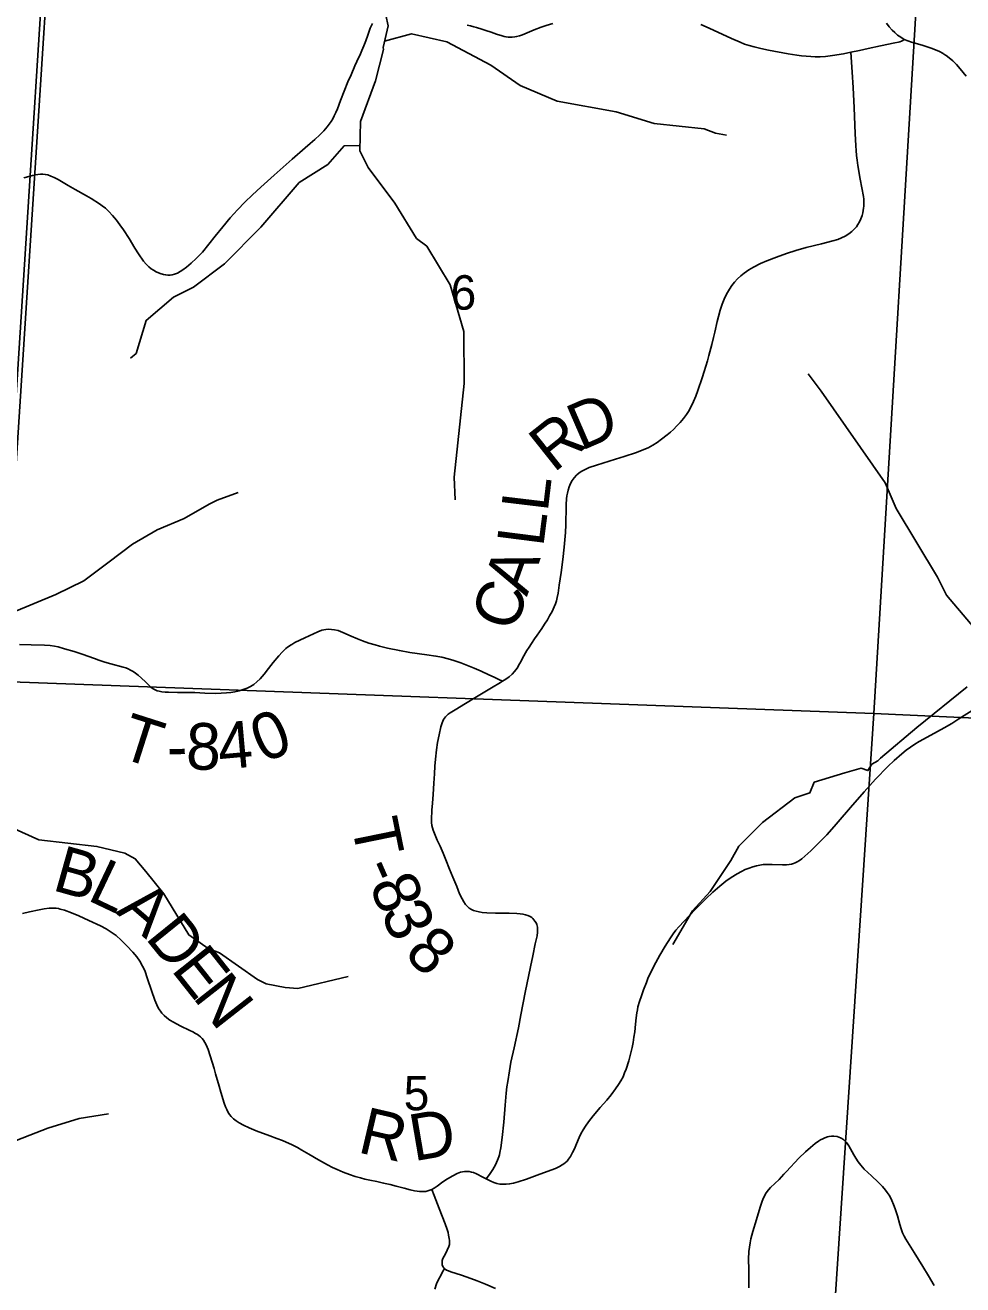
# Model space of a CAD drawing. Extents: x 396.2 to 468.4, y 232.6 to 279.1.
# Drawn here: x 420.393 to 421.533, y 268.52 to 270.053 of the extents above; entities that cross this region are included whole.
import ezdxf

# ---------------------------------------------------------------- set-up
doc = ezdxf.new("R2010")
doc.units = 0
for name, color, linetype in [('Default', 7, 'Continuous'), ('GM_X_County_Road', 7, 'Continuous'), ('GM_X_County_Road_Text', 7, 'Continuous'), ('GM_X_Minor_River', 7, 'Continuous'), ('GM_X_Section', 7, 'Continuous'), ('GM_X_Section_Text', 7, 'Continuous'), ('GM_X_Township', 7, 'Continuous'), ('GM_X_Township_Road', 7, 'Continuous'), ('GM_X_Township_Road_Text', 7, 'Continuous')]:
    doc.layers.add(name, color=color, linetype=linetype)

msp = doc.modelspace()

# ---------------------------------------------------------------- linework, layer by layer
at = {"layer": 'Default'}
msp.add_lwpolyline([(420.3622, 269.2965), (420.3987, 269.8696), (420.4241, 270.2645), (419.658, 270.3039)], dxfattribs=at)
at = {"layer": 'GM_X_County_Road'}
for points in [[(421.5105, 270.0175), (421.5096, 270.0181), (421.5053, 270.0205), (421.5003, 270.0228), (421.495, 270.0248), (421.4842, 270.0282), (421.4712, 270.0319), (421.4664, 270.0336), (421.4621, 270.0354), (421.4579, 270.0379), (421.4541, 270.0406), (421.4506, 270.0436), (421.4475, 270.0466), (421.4438, 270.0507), (421.4408, 270.0549)], [(421.5374, 269.9906), (421.5301, 269.9996), (421.5257, 270.0046), (421.5212, 270.0092), (421.5168, 270.0129), (421.5133, 270.0156), (421.5105, 270.0175)], [(420.3896, 268.9719), (420.3981, 268.9738), (420.41, 268.9764), (420.4161, 268.9775), (420.4222, 268.9782), (420.4263, 268.9784), (420.4306, 268.9782), (420.4332, 268.9779), (420.4354, 268.9773), (420.4408, 268.9759), (420.4491, 268.9728), (420.4581, 268.969), (420.4702, 268.9634), (420.4843, 268.9569), (420.4914, 268.9531), (420.4976, 268.9493), (420.5035, 268.9449), (420.5095, 268.9395), (420.5166, 268.9327), (420.5239, 268.925), (420.5285, 268.9193), (420.5324, 268.9138), (420.5357, 268.9079), (420.5382, 268.9023), (420.5417, 268.8922), (420.5463, 268.8783), (420.5506, 268.8665), (420.5529, 268.8607), (420.5552, 268.8562), (420.5573, 268.853), (420.5592, 268.8505), (420.5619, 268.8477), (420.5652, 268.8448), (420.5688, 268.8422), (420.5731, 268.8396), (420.5814, 268.8353), (420.5932, 268.8296), (420.5967, 268.8279), (420.6001, 268.826), (420.6023, 268.8247), (420.6042, 268.8233), (420.606, 268.8216), (420.608, 268.8196), (420.6096, 268.8177), (420.6114, 268.8151), (420.613, 268.812), (420.6142, 268.8093), (420.6154, 268.8062), (420.6226, 268.7831), (420.6245, 268.7766), (420.6289, 268.7617), (420.631, 268.7546), (420.6349, 268.7409), (420.6365, 268.7365), (420.638, 268.7332), (420.6398, 268.7296), (420.6415, 268.7272), (420.6436, 268.7247), (420.6463, 268.722), (420.6493, 268.7196), (420.653, 268.7172), (420.6585, 268.7142), (420.6653, 268.711), (420.674, 268.7075), (420.6904, 268.7015), (420.699, 268.6983), (420.7058, 268.6957), (420.7102, 268.6938), (420.7169, 268.6908), (420.724, 268.6871), (420.7293, 268.684), (420.7379, 268.679), (420.7497, 268.6721), (420.7606, 268.6661), (420.7667, 268.663), (420.7724, 268.6604), (420.7798, 268.6573), (420.7873, 268.6544), (420.7943, 268.652), (420.8009, 268.6501), (420.8062, 268.6488), (420.8123, 268.6474), (420.8207, 268.6457), (420.8289, 268.6439), (420.8368, 268.6421), (420.8442, 268.6402), (420.8537, 268.6376), (420.8613, 268.6357), (420.8665, 268.6344), (420.8695, 268.6339), (420.8725, 268.6336), (420.8748, 268.6335), (420.877, 268.6335), (420.8801, 268.6338), (420.8826, 268.6344), (420.8851, 268.6352), (420.8875, 268.6362), (420.8904, 268.6378), (420.894, 268.64), (420.901, 268.6452), (420.9066, 268.649), (420.9129, 268.6527), (420.9184, 268.6554), (420.9224, 268.657), (420.9247, 268.6575), (420.9274, 268.6579), (420.9303, 268.658), (420.933, 268.6578), (420.9356, 268.6573), (420.9383, 268.6566), (420.9418, 268.6552), (420.9494, 268.6512), (420.9537, 268.649), (420.9593, 268.646), (420.9628, 268.6445), (420.9665, 268.6434), (420.9702, 268.6427), (420.9739, 268.6424), (420.9778, 268.6425), (420.9822, 268.6429), (420.9868, 268.6438), (420.9926, 268.6454), (421.0026, 268.6488), (421.0157, 268.6536), (421.0278, 268.658), (421.0379, 268.6618), (421.0427, 268.6639), (421.0462, 268.6659), (421.0482, 268.6673), (421.05, 268.6687), (421.052, 268.6707), (421.0538, 268.6728), (421.0563, 268.6763), (421.0588, 268.681), (421.0611, 268.6857), (421.0636, 268.6915), (421.0669, 268.6994), (421.0689, 268.7036), (421.0716, 268.7086), (421.0743, 268.713), (421.0782, 268.7185), (421.0836, 268.7255), (421.0923, 268.7358), (421.1003, 268.7449), (421.1057, 268.7514), (421.1111, 268.7587), (421.1145, 268.7636), (421.1175, 268.7683), (421.1201, 268.7733), (421.122, 268.7779), (421.1238, 268.7824), (421.127, 268.7926), (421.1301, 268.8041), (421.1313, 268.8089), (421.1325, 268.8149), (421.1334, 268.8212), (421.1343, 268.8279), (421.1353, 268.8374), (421.1361, 268.8451), (421.1368, 268.8508), (421.1376, 268.8547), (421.1383, 268.8581), (421.1403, 268.8647), (421.1427, 268.8717), (421.1452, 268.8791), (421.1485, 268.8878), (421.1509, 268.8939), (421.1543, 268.9007), (421.1578, 268.9077), (421.1649, 268.9211), (421.1715, 268.9323), (421.1778, 268.9424), (421.181, 268.9471), (421.1843, 268.9514), (421.1879, 268.9557), (421.1945, 268.9627), (421.208, 268.9768), (421.2207, 268.9896), (421.2293, 268.9977), (421.2377, 269.005), (421.2453, 269.0112), (421.2517, 269.0158), (421.259, 269.0203), (421.2641, 269.023), (421.2689, 269.0252), (421.2735, 269.027), (421.278, 269.0286), (421.2823, 269.0299), (421.2867, 269.0308), (421.2908, 269.0313), (421.2951, 269.0315), (421.3017, 269.0316), (421.3141, 269.0312), (421.3189, 269.0312), (421.3221, 269.0315), (421.3252, 269.032), (421.3274, 269.0327), (421.3296, 269.0336), (421.3319, 269.0348), (421.3347, 269.0364), (421.3376, 269.0384), (421.3414, 269.0416), (421.3484, 269.0482), (421.3572, 269.0567), (421.3679, 269.0677), (421.3769, 269.0778), (421.3818, 269.0834), (421.3968, 269.1008), (421.4135, 269.12), (421.4272, 269.1353), (421.4423, 269.1508), (421.4499, 269.1582), (421.4593, 269.1663), (421.4645, 269.1705), (421.4699, 269.1744), (421.4752, 269.1779), (421.4805, 269.1811), (421.4947, 269.189), (421.5107, 269.1978), (421.52, 269.203), (421.5288, 269.2085), (421.5447, 269.219)], [(421.2732, 268.5164), (421.273, 268.5388), (421.2729, 268.5514), (421.2733, 268.5606), (421.2739, 268.566), (421.2746, 268.571), (421.2757, 268.5761), (421.2781, 268.5851), (421.2823, 268.5994), (421.2869, 268.6144), (421.2889, 268.6206), (421.2908, 268.6253), (421.2921, 268.6279), (421.2936, 268.6306), (421.2955, 268.6336), (421.2971, 268.6356), (421.2996, 268.6384), (421.3099, 268.6484), (421.3159, 268.6546), (421.3189, 268.6578), (421.3341, 268.6742), (421.3422, 268.682), (421.3483, 268.6873), (421.3538, 268.6919), (421.3578, 268.6948), (421.3604, 268.6963), (421.3631, 268.6978), (421.3658, 268.699), (421.3687, 268.7001), (421.3709, 268.7006), (421.3736, 268.701), (421.3767, 268.701), (421.3806, 268.7006), (421.3827, 268.6999), (421.3846, 268.699), (421.3865, 268.698), (421.3889, 268.6963), (421.3905, 268.6948), (421.3923, 268.6929), (421.3948, 268.6891), (421.397, 268.6855), (421.4008, 268.6783), (421.4033, 268.674), (421.406, 268.6699), (421.4093, 268.6655), (421.4134, 268.6609), (421.4224, 268.6525), (421.4306, 268.6448), (421.4359, 268.6395), (421.4396, 268.6351), (421.4416, 268.6325), (421.4438, 268.6291), (421.4462, 268.6245), (421.4499, 268.6158), (421.4515, 268.6114), (421.4539, 268.6041), (421.4567, 268.5936), (421.4584, 268.588), (421.4601, 268.5833), (421.462, 268.5793), (421.464, 268.5757), (421.4742, 268.5595), (421.4847, 268.5425), (421.4918, 268.5309), (421.4987, 268.5191)], [(420.8875, 268.6362), (420.8903, 268.6288), (420.8963, 268.6129), (420.9036, 268.5944), (420.906, 268.5875), (420.9072, 268.5837), (420.908, 268.5806), (420.9088, 268.5763), (420.9091, 268.574), (420.9091, 268.5716), (420.9089, 268.5691), (420.9084, 268.5667), (420.9062, 268.5621), (420.904, 268.5578), (420.9025, 268.5549), (420.9011, 268.5521), (420.9002, 268.5498), (420.8999, 268.547), (420.9003, 268.544), (420.9012, 268.5419), (420.9022, 268.5405), (420.9029, 268.5398), (420.9036, 268.5392), (420.9054, 268.5379), (420.9079, 268.5369), (420.9106, 268.536), (420.9173, 268.534), (420.9235, 268.532), (420.9351, 268.5279), (420.9427, 268.525), (420.9528, 268.5209), (420.965, 268.5155)], [(420.8912, 268.5149), (420.8934, 268.5213), (420.8953, 268.5258), (420.8987, 268.5323), (420.9011, 268.5366), (420.9022, 268.5385), (420.9029, 268.5398)]]:
    msp.add_lwpolyline(points, dxfattribs=at)
at = {"layer": 'GM_X_Minor_River'}
for points in [[(420.8316, 270.065), (420.8343, 270.0517), (420.8283, 270.0255), (420.8286, 270.0232), (420.8189, 269.9848), (420.8008, 269.9353), (420.8, 269.8996), (420.8099, 269.8795), (420.8424, 269.8362), (420.8689, 269.7933), (420.8814, 269.7839), (420.9098, 269.7367)], [(420.8298, 270.0331), (420.8626, 270.0422), (420.9058, 270.0324), (420.9594, 270.0041), (420.9949, 269.9791), (421.0401, 269.9602), (421.1119, 269.9473), (421.158, 269.9332), (421.219, 269.9264), (421.2328, 269.9214), (421.246, 269.9187)], [(420.8002, 269.9062), (420.7807, 269.9058), (420.7612, 269.8833), (420.726, 269.8611), (420.6796, 269.807), (420.6351, 269.7623), (420.5974, 269.734), (420.5731, 269.7217), (420.5399, 269.6935), (420.528, 269.6532), (420.5208, 269.6474)], [(420.9098, 269.7367), (420.9265, 269.6798), (420.9268, 269.6168), (420.9147, 269.5029), (420.9161, 269.4751)], [(421.5876, 269.2811), (421.5676, 269.2954), (421.5136, 269.359), (421.5026, 269.381), (421.4526, 269.4646), (421.4391, 269.4958), (421.3612, 269.6072), (421.3453, 269.6283)], [(420.3772, 269.338), (420.4301, 269.3598), (420.4641, 269.3766), (420.4951, 269.3999), (420.5234, 269.4212), (420.5532, 269.4388), (420.5861, 269.4525), (420.6167, 269.4697), (420.6262, 269.4747), (420.6519, 269.4842)], [(421.5386, 269.2476), (421.4777, 269.198), (421.4335, 269.1607), (421.4301, 269.1576), (421.423, 269.1534), (421.4181, 269.1458), (421.4097, 269.1488), (421.3901, 269.1431), (421.3527, 269.1316), (421.3474, 269.1187), (421.3292, 269.1126), (421.29, 269.0824), (421.2609, 269.0539), (421.2511, 269.0364), (421.2262, 268.9987), (421.2046, 268.9751), (421.1808, 268.9343)], [(420.1761, 269.1839), (420.1846, 269.159), (420.2075, 269.1325), (420.2319, 269.1174), (420.2729, 269.1097), (420.3508, 269.088), (420.4094, 269.0614), (420.4801, 269.0534), (420.5139, 269.0452), (420.5268, 269.0384), (420.5398, 269.0229), (420.5616, 268.9957), (420.5919, 268.9458), (420.6156, 268.9292), (420.6293, 268.9239), (420.6754, 268.8915), (420.686, 268.8862), (420.7092, 268.8818), (420.7244, 268.8804), (420.7858, 268.8951)], [(420.0734, 268.4721), (420.1067, 268.4808), (420.1335, 268.5011), (420.1426, 268.5129), (420.1535, 268.519), (420.187, 268.5674), (420.2263, 268.6052), (420.2636, 268.6388), (420.3211, 268.6721), (420.4203, 268.7106), (420.4586, 268.7226), (420.4942, 268.7281)]]:
    msp.add_lwpolyline(points, dxfattribs=at)
at = {"layer": 'GM_X_Section'}
for points in [[(419.3993, 270.3259), (420.43, 270.2709), (420.3647, 269.2542), (419.3283, 269.3066)], [(420.43, 270.2709), (421.4857, 270.2238), (421.4251, 269.2153), (420.3647, 269.2542)], [(422.5263, 270.1736), (422.4695, 269.1674), (421.4251, 269.2153), (421.4857, 270.2238)], [(420.3647, 269.2542), (421.4251, 269.2153), (421.3567, 268.1769), (420.3017, 268.2379)], [(422.4695, 269.1674), (422.4038, 268.126), (421.3567, 268.1769), (421.4251, 269.2153)]]:
    msp.add_lwpolyline(points, close=True, dxfattribs=at)
at = {"layer": 'GM_X_Township'}
msp.add_lwpolyline([(420.3622, 269.2965), (420.3987, 269.8696), (420.4241, 270.2645), (421.3649, 270.2229), (422.6577, 270.1588), (423.0436, 270.139), (424.2331, 270.0801), (424.2908, 270.077), (424.2968, 270.0282), (424.33, 269.753), (424.3603, 269.6704), (424.3603, 269.6049), (424.3686, 269.504), (424.4037, 269.4195), (424.4487, 269.2922), (424.4986, 269.2054), (424.5598, 269.0842)], dxfattribs=at)
at = {"layer": 'GM_X_Township_Road'}
for points in [[(420.56, 269.7496), (420.561, 269.7493), (420.5638, 269.7488), (420.5665, 269.7486), (420.5691, 269.7486), (420.5716, 269.7489), (420.5746, 269.7497), (420.5781, 269.7511), (420.5814, 269.7529), (420.5847, 269.755), (420.5891, 269.7581), (420.5948, 269.763), (420.6009, 269.7687), (420.6084, 269.7766), (420.6239, 269.7958), (420.6334, 269.8074), (420.6422, 269.8181), (420.651, 269.828), (420.6599, 269.8374), (420.6692, 269.8462), (420.6795, 269.8555), (420.6956, 269.8701), (420.7175, 269.8895), (420.7334, 269.9034), (420.7394, 269.9087), (420.7451, 269.9136), (420.7514, 269.9193), (420.7562, 269.9242), (420.7601, 269.9289), (420.7628, 269.9324), (420.765, 269.9356), (420.7669, 269.9388), (420.7688, 269.9423), (420.7706, 269.9463), (420.7726, 269.9509), (420.7764, 269.9608), (420.7808, 269.9724), (420.7855, 269.9839), (420.7892, 269.9924), (420.794, 270.0032), (420.7963, 270.0083), (420.8007, 270.0179), (420.8024, 270.0218), (420.8049, 270.0275), (420.8073, 270.0336), (420.8095, 270.0403), (420.8127, 270.0491), (420.814, 270.0521), (420.8154, 270.0548)], [(420.9304, 270.0527), (420.9346, 270.0518), (420.9385, 270.0508), (420.942, 270.0498), (420.9484, 270.0479), (420.9531, 270.0463), (420.9596, 270.0441), (420.966, 270.0418), (420.9731, 270.0395), (420.9755, 270.0389), (420.9779, 270.0384), (420.9803, 270.0381), (420.9827, 270.038), (420.9854, 270.0381), (420.9883, 270.0383), (420.9907, 270.0387), (420.9943, 270.0396), (420.9978, 270.0408), (421.012, 270.0468), (421.0207, 270.0501), (421.0265, 270.0521), (421.0347, 270.0545)], [(421.2147, 270.0535), (421.2251, 270.0491), (421.2521, 270.0363), (421.2626, 270.0319), (421.2681, 270.0297), (421.2736, 270.0278), (421.2797, 270.0261), (421.2878, 270.0241), (421.2971, 270.0221), (421.321, 270.0179), (421.3314, 270.0163), (421.3373, 270.0155), (421.343, 270.0149), (421.3487, 270.0144), (421.3539, 270.0142), (421.36, 270.0143), (421.3666, 270.0147), (421.375, 270.0159), (421.3884, 270.0179), (421.3973, 270.0196)], [(420.9537, 268.649), (420.9576, 268.6543), (420.9617, 268.6605), (420.9649, 268.6661), (420.9675, 268.6717), (420.969, 268.6758), (420.9698, 268.6784), (420.9704, 268.6812), (420.9714, 268.6867), (420.9732, 268.6995), (420.975, 268.7181), (420.9766, 268.7388), (420.978, 268.7533), (420.9789, 268.7609), (420.9798, 268.7675), (420.9819, 268.7804), (420.9838, 268.7908), (420.9877, 268.8084), (420.9929, 268.8327), (420.996, 268.8485), (421.0011, 268.8757), (421.0074, 268.9071), (421.0102, 268.9205), (421.0134, 268.935), (421.0155, 268.9448), (421.0161, 268.9491), (421.0162, 268.9522), (421.0159, 268.9553), (421.0152, 268.9583), (421.0143, 268.9606), (421.013, 268.9627), (421.0118, 268.9643), (421.0105, 268.9657), (421.0091, 268.9669), (421.0072, 268.9682), (421.0044, 268.9695), (421.0014, 268.9704), (420.9983, 268.9711), (420.9949, 268.9716), (420.991, 268.9719), (420.9817, 268.9722), (420.9723, 268.9724), (420.9649, 268.9724), (420.9543, 268.9727), (420.9488, 268.9732), (420.945, 268.9737), (420.9415, 268.9745), (420.9382, 268.9756), (420.9356, 268.9768), (420.9331, 268.9785), (420.9308, 268.9805), (420.9286, 268.9829), (420.9264, 268.9859), (420.9243, 268.9897), (420.9213, 268.9957), (420.9178, 269.0045), (420.9131, 269.016), (420.9092, 269.0258), (420.9046, 269.0373), (420.9012, 269.0453), (420.8976, 269.0539), (420.8942, 269.0611), (420.8906, 269.0693), (420.889, 269.0734), (420.8882, 269.0762), (420.8876, 269.079), (420.8871, 269.0827), (420.887, 269.0864), (420.8877, 269.0977), (420.8882, 269.1062), (420.8891, 269.1166), (420.89, 269.1304), (420.8907, 269.1418), (420.8913, 269.151), (420.892, 269.1598), (420.8932, 269.1709), (420.8946, 269.1801), (420.8965, 269.1893), (420.8986, 269.199), (420.9001, 269.2037), (420.9009, 269.2058), (420.9019, 269.2078), (420.903, 269.2096), (420.9042, 269.2113), (420.9057, 269.2128), (420.9074, 269.2143), (420.9099, 269.216), (420.9178, 269.221), (420.9264, 269.2261), (420.9437, 269.2366), (420.96, 269.2466), (420.9712, 269.2531), (420.9737, 269.2546), (420.9775, 269.257), (420.9815, 269.2599), (420.9852, 269.2632), (420.9881, 269.2664), (420.9912, 269.2703), (420.9943, 269.2756), (420.9961, 269.2789), (420.998, 269.2827), (421.0033, 269.2918), (421.006, 269.296), (421.0087, 269.3002), (421.0125, 269.3059), (421.0157, 269.3105), (421.0185, 269.3145), (421.0213, 269.3187), (421.0247, 269.3238), (421.0281, 269.329), (421.0308, 269.3339), (421.0339, 269.3393), (421.0364, 269.3449), (421.0378, 269.3486), (421.039, 269.3522), (421.0402, 269.3564), (421.0412, 269.3616), (421.0426, 269.3714), (421.0447, 269.3868), (421.0467, 269.4026), (421.0484, 269.4176), (421.0493, 269.4263), (421.05, 269.4356), (421.0505, 269.4448), (421.0507, 269.451), (421.0509, 269.4615), (421.0511, 269.4696), (421.0515, 269.4764), (421.0518, 269.48), (421.0525, 269.4833), (421.0533, 269.4868), (421.0545, 269.4908), (421.0563, 269.495), (421.0584, 269.4988), (421.0606, 269.5018), (421.0635, 269.505), (421.0669, 269.5078), (421.0699, 269.5099), (421.074, 269.5122), (421.0791, 269.5143), (421.0879, 269.5173), (421.1111, 269.5247), (421.1217, 269.5279), (421.1365, 269.5328), (421.1434, 269.5354), (421.1508, 269.5386), (421.1563, 269.5415), (421.1616, 269.5447), (421.1671, 269.5488), (421.1739, 269.5542), (421.1777, 269.5575), (421.1814, 269.5609), (421.1856, 269.5651), (421.1896, 269.5693), (421.1936, 269.5741), (421.1974, 269.579), (421.1998, 269.5826), (421.203, 269.5886), (421.2059, 269.5948), (421.2086, 269.6012), (421.2112, 269.6083), (421.2163, 269.6234), (421.2187, 269.6311), (421.2227, 269.6441), (421.2247, 269.6506), (421.2283, 269.6643), (421.2303, 269.6727), (421.2318, 269.6793), (421.2346, 269.692), (421.2361, 269.698), (421.2383, 269.7058), (421.2409, 269.7134), (421.2432, 269.7192), (421.2462, 269.7253), (421.2495, 269.7313), (421.2526, 269.7359), (421.2557, 269.7399), (421.2595, 269.744), (421.2635, 269.7478), (421.2674, 269.7509), (421.273, 269.7548), (421.2789, 269.7583), (421.2873, 269.7625), (421.2952, 269.766), (421.3068, 269.7705), (421.3191, 269.7749), (421.3303, 269.7784), (421.3429, 269.782), (421.3616, 269.7867), (421.3755, 269.7901), (421.3814, 269.792), (421.386, 269.7938), (421.3905, 269.796), (421.3947, 269.7986), (421.3986, 269.8017), (421.4015, 269.8045), (421.4042, 269.8074), (421.4059, 269.81), (421.4078, 269.8132), (421.4095, 269.817), (421.4109, 269.8209), (421.4118, 269.8243), (421.4124, 269.8273), (421.4128, 269.83), (421.4131, 269.8326), (421.4132, 269.8352), (421.4131, 269.8378), (421.413, 269.8411), (421.4125, 269.844), (421.4086, 269.8652), (421.4056, 269.8821), (421.4048, 269.8883), (421.4041, 269.8942), (421.4036, 269.9), (421.4033, 269.9058), (421.4026, 269.921), (421.4013, 269.9519), (421.4, 269.9769), (421.399, 269.9954), (421.3973, 270.0196), (421.4077, 270.0217), (421.4185, 270.0242), (421.4335, 270.0275), (421.4506, 270.031), (421.4552, 270.032), (421.457, 270.0325), (421.4588, 270.0332), (421.4604, 270.034), (421.4621, 270.0354)], [(420.3913, 269.8671), (420.3989, 269.8691)], [(420.3989, 269.8691), (420.4019, 269.8699), (420.4054, 269.8706), (420.4084, 269.871), (420.4114, 269.8713), (420.4144, 269.8714), (420.4173, 269.8711), (420.4204, 269.8704), (420.4241, 269.8691), (420.4282, 269.8673), (420.4328, 269.8648), (420.4392, 269.8611), (420.4451, 269.8576), (420.4538, 269.8528), (420.4673, 269.8451), (420.4731, 269.8416), (420.4831, 269.8354), (420.4866, 269.8329), (420.4905, 269.8299), (420.4946, 269.826), (420.4992, 269.821), (420.5039, 269.8153), (420.508, 269.8097), (420.5124, 269.8037), (420.5193, 269.7933), (420.5264, 269.7814), (420.5307, 269.7746), (420.5369, 269.7654), (420.5401, 269.7617), (420.5432, 269.7585), (420.546, 269.7562), (420.5488, 269.7544), (420.552, 269.7526), (420.555, 269.7512), (420.5581, 269.75), (420.56, 269.7496)], [(420.3859, 269.299), (420.4003, 269.2987), (420.4163, 269.2983), (420.4231, 269.2978), (420.4286, 269.297), (420.4328, 269.2961), (420.4405, 269.294), (420.4524, 269.2907), (420.4623, 269.2874), (420.4773, 269.2819), (420.4824, 269.28), (420.4898, 269.2776), (420.4972, 269.2756), (420.5122, 269.2716), (420.5153, 269.2706), (420.5181, 269.2694), (420.5211, 269.268), (420.524, 269.2662), (420.5271, 269.2642), (420.5303, 269.2617), (420.5386, 269.254), (420.5429, 269.2499), (420.5457, 269.2474), (420.5484, 269.2453), (420.5508, 269.2439), (420.5534, 269.2429), (420.556, 269.2422), (420.5592, 269.2417), (420.5631, 269.2412), (420.5673, 269.241), (420.578, 269.2408), (420.5896, 269.2409), (420.5993, 269.2408), (420.6112, 269.2401), (420.6242, 269.2397), (420.6311, 269.2398), (420.6377, 269.2403), (420.6429, 269.2409), (420.6477, 269.2416), (420.653, 269.2427), (420.6581, 269.2443), (420.6627, 269.2461), (420.6668, 269.248), (420.6709, 269.2505), (420.6748, 269.2536), (420.6787, 269.2574), (420.6835, 269.2631), (420.6889, 269.2699), (420.6947, 269.2772), (420.7014, 269.2853), (420.7056, 269.2899), (420.7101, 269.2942), (420.7121, 269.2959), (420.714, 269.2973), (420.7157, 269.2985), (420.7171, 269.2993), (420.7209, 269.3014), (420.727, 269.3044), (420.7331, 269.3073), (420.7487, 269.3145), (420.7539, 269.3164), (420.7562, 269.317), (420.7587, 269.3175), (420.7618, 269.3176), (420.7655, 269.3175), (420.7691, 269.317), (420.7734, 269.316), (420.7792, 269.3139), (420.7894, 269.3093), (420.7973, 269.3059), (420.8031, 269.3036), (420.8107, 269.3009), (420.8184, 269.2986), (420.8237, 269.2971), (420.8334, 269.2948), (420.848, 269.2918), (420.8608, 269.2896), (420.8815, 269.2866), (420.8925, 269.285), (420.8998, 269.2836), (420.9074, 269.2818), (420.9143, 269.2798), (420.9227, 269.2768), (420.9391, 269.2704), (420.9476, 269.2667), (420.9567, 269.2623), (420.9632, 269.2593), (420.9691, 269.2567), (420.9737, 269.2546)]]:
    msp.add_lwpolyline(points, dxfattribs=at)

# ---------------------------------------------------------------- texts
at = {"layer": 'GM_X_County_Road_Text'}
for s, rotation, p in [('B', 344.2757, (420.4243, 269.0007)), ('L', 334.585, (420.4669, 268.9889)), ('A', 319.2812, (420.5019, 268.9729)), ('D', 308.9574, (420.5379, 268.9422)), ('E', 308.4476, (420.5693, 268.9034)), ('N', 308.071, (420.5956, 268.8702)), ('R', 346.8887, (420.7959, 268.6816)), ('D', 9.6833, (420.8655, 268.6703))]:
    msp.add_text(s, height=0.0568, rotation=rotation, dxfattribs=at).set_placement(p)
at = {"layer": 'GM_X_Section_Text'}
for s, p in [('6', (420.9104, 269.7065)), ('5', (420.8533, 268.7324))]:
    msp.add_text(s, height=0.0419, rotation=0, dxfattribs=at).set_placement(p)
at = {"layer": 'GM_X_Township_Road_Text'}
for s, rotation, p in [('D', 23.3981, (421.0688, 269.5343)), ('R', 38.4867, (421.0357, 269.5073)), ('L', 83.1536, (421.0284, 269.4594)), ('L', 82.7316, (421.023, 269.4168)), ('A', 70.3854, (421.0031, 269.3567)), ('C', 70.9646, (420.9879, 269.3127)), ('0', 22.7305, (420.6824, 269.1544)), ('T', 342.2776, (420.5049, 269.1624)), ('8', 359.0556, (420.5882, 269.1471)), ('4', 5.1397, (420.6295, 269.1468)), ('-', 1.3506, (420.5656, 269.1466)), ('T', 281.5419, (420.7892, 269.0818)), ('8', 292.476, (420.8109, 269.0066)), ('-', 293.6691, (420.8017, 269.0277)), ('3', 293.5432, (420.8247, 268.9732)), ('8', 315.7083, (420.8523, 268.9215))]:
    msp.add_text(s, height=0.0568, rotation=rotation, dxfattribs=at).set_placement(p)

doc.saveas('drawing.dxf')
